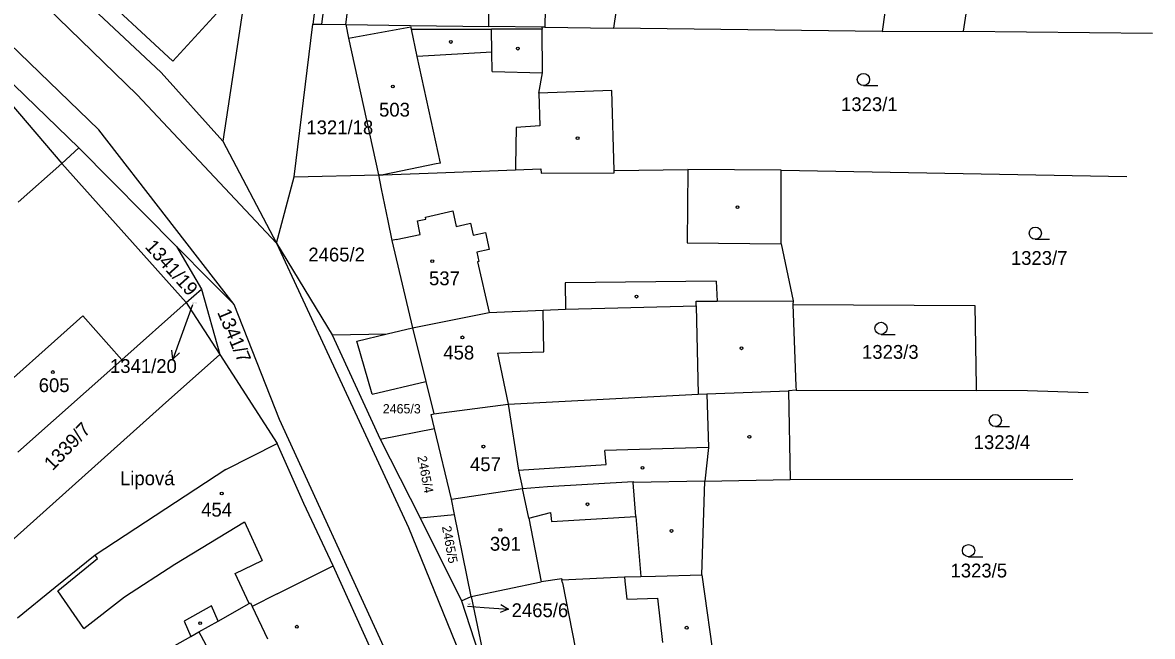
# Model space of a CAD drawing. Extents: x -779596 to -776743, y -1030330 to -1024513.
# Drawn here: x -778783.4 to -778644.6, y -1030205.8 to -1030130.4 of the extents above; entities that cross this region are included whole.
import ezdxf

# ---------------------------------------------------------------- set-up
doc = ezdxf.new("R2010")
doc.units = 0
for name, color, linetype in [('hranice parcel', 7, 'Continuous'), ('hranice vnitřní', 7, 'Continuous'), ('kultura', 7, 'Continuous'), ('názvosloví', 7, 'Continuous'), ('č_ parcel šipka', 7, 'Continuous'), ('č_pacel stav_', 7, 'Continuous'), ('č_parcel poz_', 7, 'Continuous')]:
    doc.layers.add(name, color=color, linetype=linetype)

msp = doc.modelspace()

# ---------------------------------------------------------------- linework, layer by layer
at = {"layer": 'hranice parcel'}
for points in [[(-778746.65, -1030130.56), (-778733.8, -1030032.5)], [(-778865.3, -1030043.83), (-778766.38, -1030136.5)], [(-778829.42, -1030094.44), (-778776.49, -1030145.76)], [(-778743.7, -1030130.6), (-778741.03, -1030109.56)], [(-778707.91, -1030111), (-778710.79, -1030131.03)], [(-778675.13, -1030112.43), (-778677.79, -1030131.45)], [(-778775.48, -1030125.29), (-778764.96, -1030135.1)], [(-778755.89, -1030125.65), (-778758.79, -1030144.91)], [(-778726.13, -1030130.83), (-778726.07, -1030126.33)], [(-778667.79, -1030131.42), (-778666.93, -1030125.77)], [(-778719.17, -1030126.42), (-778719.23, -1030130.92)], [(-778764.96, -1030135.1), (-778759.11, -1030128.69)], [(-778750.03, -1030149.31), (-778747.75, -1030130.54)], [(-778747.75, -1030130.54), (-778746.65, -1030130.56)], [(-778746.65, -1030130.56), (-778743.7, -1030130.6)], [(-778743.7, -1030130.6), (-778735.73, -1030130.7)], [(-778743.7, -1030130.6), (-778743.35, -1030132.28)], [(-778735.73, -1030130.7), (-778726.13, -1030130.83)], [(-778719.61, -1030130.92), (-778726.13, -1030130.83)], [(-778719.23, -1030130.92), (-778719.61, -1030130.92)], [(-778719.61, -1030130.92), (-778719.56, -1030131.17)], [(-778719.52, -1030136.53), (-778719.56, -1030131.17)], [(-778719.23, -1030130.92), (-778710.79, -1030131.03)], [(-778677.79, -1030131.45), (-778710.79, -1030131.03)], [(-778677.79, -1030131.45), (-778667.79, -1030131.42)], [(-778667.79, -1030131.42), (-778644.581, -1030131.667)], [(-778743.35, -1030132.28), (-778739.69, -1030149.07)], [(-778766.38, -1030136.5), (-778758.79, -1030144.91)], [(-778719.96, -1030139.02), (-778719.52, -1030136.53)], [(-778787.14, -1030137.68), (-778778.57, -1030147.67)], [(-778711.02, -1030138.68), (-778719.96, -1030139.02)], [(-778710.71, -1030148.52), (-778711.02, -1030138.68)], [(-778776.49, -1030145.76), (-778778.57, -1030147.67)], [(-778764.5, -1030157.87), (-778776.49, -1030145.76)], [(-778758.79, -1030144.91), (-778752.22, -1030157.45)], [(-778783.95, -1030152.42), (-778778.57, -1030147.67)], [(-778778.57, -1030147.67), (-778763.32, -1030164.78)], [(-778732.47, -1030148.83), (-778722.84, -1030148.47)], [(-778722.84, -1030148.47), (-778719.73, -1030148.35)], [(-778719.73, -1030148.35), (-778719.69, -1030148.88)], [(-778710.71, -1030148.52), (-778701.68, -1030148.4)], [(-778710.7, -1030148.84), (-778710.71, -1030148.52)], [(-778690.2, -1030148.5), (-778701.68, -1030148.4)], [(-778690.18, -1030157.56), (-778690.2, -1030148.5)], [(-778690.2, -1030148.5), (-778647.72, -1030149.27)], [(-778752.22, -1030157.45), (-778750.03, -1030149.31)], [(-778750.03, -1030149.31), (-778739.69, -1030149.07)], [(-778739.69, -1030149.07), (-778739.12, -1030149.05)], [(-778739.69, -1030149.07), (-778739.34, -1030150.78)], [(-778739.12, -1030149.05), (-778732.47, -1030148.83)], [(-778719.69, -1030148.88), (-778710.7, -1030148.84)], [(-778739.34, -1030150.78), (-778738.54, -1030154.72)], [(-778738.54, -1030154.72), (-778738.05, -1030157.14)], [(-778764.5, -1030157.87), (-778760.36, -1030162.05)], [(-778764.5, -1030157.87), (-778761.43, -1030163.14)], [(-778752.22, -1030157.45), (-778745.75, -1030171.4)], [(-778752.22, -1030157.45), (-778745.36, -1030168.73)], [(-778738.05, -1030157.14), (-778735.52, -1030167.86)], [(-778690.18, -1030157.56), (-778688.72, -1030164.57)], [(-778760.36, -1030162.05), (-778757.41, -1030165.02)], [(-778763.32, -1030164.78), (-778761.43, -1030163.14)], [(-778761.43, -1030163.14), (-778759.19, -1030171.16)], [(-778771.21, -1030171.83), (-778763.32, -1030164.78)], [(-778763.32, -1030164.78), (-778763.04, -1030165.22)], [(-778751.83, -1030179.14), (-778757.41, -1030165.02)], [(-778716.7, -1030165.6), (-778700.64, -1030165.18)], [(-778700.65, -1030164.62), (-778698.07, -1030164.61)], [(-778700.64, -1030165.18), (-778700.65, -1030164.62)], [(-778698.07, -1030164.61), (-778688.72, -1030164.57)], [(-778688.72, -1030164.57), (-778688.77, -1030165)], [(-778688.77, -1030165), (-778666.39, -1030165.12)], [(-778688.77, -1030165), (-778688.38, -1030175.05)], [(-778666.39, -1030165.12), (-778666.23, -1030175.09)], [(-778763.04, -1030165.22), (-778759.19, -1030171.16)], [(-778735.52, -1030167.86), (-778726.07, -1030165.99)], [(-778726.07, -1030165.99), (-778719.46, -1030165.71)], [(-778719.46, -1030165.71), (-778716.7, -1030165.6)], [(-778738.63, -1030168.61), (-778735.52, -1030167.86)], [(-778745.36, -1030168.73), (-778738.63, -1030168.61)], [(-778745.36, -1030168.73), (-778739.47, -1030181.55)], [(-778742.34, -1030169.5), (-778738.63, -1030168.61)], [(-778740.47, -1030176.02), (-778742.34, -1030169.5)], [(-778783.98, -1030183.15), (-778771.21, -1030171.83)], [(-778759.19, -1030171.16), (-778766.2, -1030177.43)], [(-778759.19, -1030171.16), (-778752.12, -1030182.1)], [(-778745.75, -1030171.4), (-778736, -1030192.44)], [(-778740.47, -1030176.02), (-778733.87, -1030174.48)], [(-778733.87, -1030174.48), (-778732.88, -1030178.46)], [(-778723.76, -1030177.25), (-778700.41, -1030176.04)], [(-778700.41, -1030176.04), (-778699.33, -1030176)], [(-778699.33, -1030176), (-778689.28, -1030175.61)], [(-778688.36, -1030175.55), (-778689.28, -1030175.61)], [(-778689.28, -1030175.61), (-778689.1, -1030186.52)], [(-778688.38, -1030175.05), (-778688.36, -1030175.55)], [(-778688.36, -1030175.55), (-778666.22, -1030175.59)], [(-778666.23, -1030175.09), (-778666.22, -1030175.59)], [(-778659.94, -1030175.62), (-778666.22, -1030175.59)], [(-778652.465, -1030175.887), (-778659.94, -1030175.62)], [(-778766.2, -1030177.43), (-778794, -1030202.3)], [(-778732.88, -1030178.46), (-778723.76, -1030177.25)], [(-778733.19, -1030178.52), (-778732.88, -1030178.46)], [(-778732.78, -1030180.25), (-778733.19, -1030178.52)], [(-778739.02, -1030207.08), (-778751.83, -1030179.14)], [(-778739.47, -1030181.55), (-778732.78, -1030180.25)], [(-778730.71, -1030188.94), (-778732.78, -1030180.25)], [(-778739.47, -1030181.55), (-778734.54, -1030191.22)], [(-778758.42, -1030185.3), (-778752.12, -1030182.1)], [(-778748.85, -1030189.46), (-778752.12, -1030182.1)], [(-778758.42, -1030185.3), (-778774.51, -1030195.84)], [(-778721.98, -1030187.63), (-778718.9, -1030187.4)], [(-778718.9, -1030187.4), (-778708.4, -1030186.78)], [(-778708.4, -1030186.78), (-778708.39, -1030186.91)], [(-778699.57, -1030186.73), (-778708.39, -1030186.91)], [(-778699.96, -1030198.26), (-778699.57, -1030186.73)], [(-778699.57, -1030186.73), (-778689.1, -1030186.52)], [(-778689.1, -1030186.52), (-778654.356, -1030186.497)], [(-778730.71, -1030188.94), (-778721.98, -1030187.63)], [(-778745.25, -1030197.12), (-778748.85, -1030189.46)], [(-778730.33, -1030190.82), (-778730.71, -1030188.94)], [(-778734.54, -1030191.22), (-778730.33, -1030190.82)], [(-778734.54, -1030191.22), (-778729.48, -1030201.44)], [(-778728.3, -1030200.93), (-778730.33, -1030190.82)], [(-778736, -1030192.44), (-778728.6, -1030210.6)], [(-778774.51, -1030195.84), (-778779.4, -1030199.81)], [(-778752.11, -1030200.58), (-778745.25, -1030197.12)], [(-778740.55, -1030207.55), (-778745.25, -1030197.12)], [(-778717.13, -1030198.85), (-778709.45, -1030198.51)], [(-778709.45, -1030198.51), (-778707.45, -1030198.47)], [(-778707.45, -1030198.47), (-778705.65, -1030198.42)], [(-778705.65, -1030198.42), (-778699.96, -1030198.26)], [(-778699.96, -1030198.26), (-778698.36, -1030209.63)], [(-778779.4, -1030199.81), (-778784.03, -1030203.57)], [(-778728.3, -1030200.93), (-778719.68, -1030199.12)], [(-778717.14, -1030198.73), (-778719.68, -1030199.12)], [(-778717.14, -1030198.73), (-778717.13, -1030198.85)], [(-778752.11, -1030200.58), (-778755.19, -1030202.13)], [(-778729.48, -1030201.44), (-778728.3, -1030200.93)], [(-778728.3, -1030200.93), (-778725.83, -1030212.68)], [(-778759.4, -1030203.93), (-778755.58, -1030201.78)], [(-778755.58, -1030201.78), (-778755.4, -1030201.68)], [(-778755.4, -1030201.68), (-778755.19, -1030202.13)], [(-778729.48, -1030201.44), (-778725.83, -1030212.68)], [(-778761.74, -1030205.25), (-778759.4, -1030203.93)], [(-778762.73, -1030205.81), (-778761.74, -1030205.25)], [(-778766.39, -1030207.87), (-778762.73, -1030205.81)]]:
    msp.add_lwpolyline(points, dxfattribs=at)
at = {"layer": 'hranice vnitřní'}
for points in [[(-778735.03, -1030032.31), (-778747.75, -1030130.54)], [(-778864.84, -1030046.48), (-778769.35, -1030139.23)], [(-778855.59, -1030064.7), (-778774.03, -1030143.52)], [(-778743.35, -1030132.28), (-778735.7, -1030130.89)], [(-778735.64, -1030131.18), (-778735.7, -1030130.89)], [(-778735.64, -1030131.18), (-778725.8, -1030131.17)], [(-778734.91, -1030134.51), (-778735.64, -1030131.18)], [(-778719.56, -1030131.17), (-778725.8, -1030131.17)], [(-778725.76, -1030133.99), (-778725.8, -1030131.17)], [(-778725.76, -1030133.99), (-778734.91, -1030134.51)], [(-778732.05, -1030147.62), (-778734.91, -1030134.51)], [(-778725.72, -1030136.36), (-778725.76, -1030133.99)], [(-778725.72, -1030136.36), (-778719.52, -1030136.53)], [(-778769.35, -1030139.23), (-778752.22, -1030157.45)], [(-778719.96, -1030139.02), (-778719.86, -1030143.04)], [(-778757.41, -1030165.02), (-778774.03, -1030143.52)], [(-778722.76, -1030143.25), (-778722.86, -1030147.97)], [(-778719.86, -1030143.04), (-778722.76, -1030143.25)], [(-778732.59, -1030147.71), (-778739.12, -1030149.05)], [(-778732.05, -1030147.62), (-778732.59, -1030147.71)], [(-778722.86, -1030147.97), (-778722.84, -1030148.47)], [(-778701.68, -1030148.4), (-778701.74, -1030157.41)], [(-778733.92, -1030154.26), (-778730.56, -1030153.51)], [(-778730.56, -1030153.51), (-778730.14, -1030155.42)], [(-778734.9, -1030154.74), (-778733.87, -1030154.51)], [(-778734.63, -1030155.99), (-778734.9, -1030154.74)], [(-778733.87, -1030154.51), (-778733.92, -1030154.26)], [(-778730.14, -1030155.42), (-778728.53, -1030155.06)], [(-778728.53, -1030155.06), (-778728.37, -1030155.03)], [(-778728.37, -1030155.03), (-778728.05, -1030156.48)], [(-778737.49, -1030157.02), (-778734.54, -1030156.39)], [(-778734.54, -1030156.39), (-778734.63, -1030155.99)], [(-778728.05, -1030156.48), (-778726.54, -1030156.15)], [(-778726.54, -1030156.15), (-778726.09, -1030158.24)], [(-778737.49, -1030157.02), (-778738.05, -1030157.14)], [(-778726.09, -1030158.24), (-778727.6, -1030158.57)], [(-778701.74, -1030157.41), (-778690.18, -1030157.56)], [(-778727.6, -1030158.57), (-778727.34, -1030159.74)], [(-778727.34, -1030159.74), (-778727.5, -1030159.77)], [(-778727.5, -1030159.77), (-778726.07, -1030165.99)], [(-778698.17, -1030162.16), (-778716.73, -1030162.36)], [(-778716.73, -1030162.36), (-778716.7, -1030165.6)], [(-778698.17, -1030162.16), (-778698.07, -1030164.61)], [(-778700.64, -1030165.18), (-778700.41, -1030176.04)], [(-778775.99, -1030166.39), (-778788.8, -1030177.79)], [(-778775.99, -1030166.39), (-778771.21, -1030171.83)], [(-778719.35, -1030170.82), (-778719.46, -1030165.71)], [(-778735.52, -1030167.86), (-778733.87, -1030174.48)], [(-778725.04, -1030171), (-778719.35, -1030170.82)], [(-778725.04, -1030171), (-778723.76, -1030177.25)], [(-778699.33, -1030176), (-778699.11, -1030182.6)], [(-778723.76, -1030177.25), (-778722.46, -1030185.38)], [(-778699.11, -1030182.6), (-778711.85, -1030182.98)], [(-778711.7, -1030184.7), (-778711.85, -1030182.98)], [(-778699.11, -1030182.6), (-778699.57, -1030186.73)], [(-778722.46, -1030185.38), (-778711.7, -1030184.7)], [(-778722.46, -1030185.38), (-778721.98, -1030187.63)], [(-778708.05, -1030191.07), (-778708.39, -1030186.91)], [(-778721.22, -1030191.28), (-778721.98, -1030187.63)], [(-778721.22, -1030191.28), (-778718.54, -1030190.58)], [(-778721.22, -1030191.28), (-778719.68, -1030199.12)], [(-778718.54, -1030190.58), (-778718.41, -1030191.67)], [(-778718.41, -1030191.67), (-778708.05, -1030191.07)], [(-778708.05, -1030191.07), (-778707.45, -1030198.47)], [(-778764.7, -1030196.92), (-778756.16, -1030191.71)], [(-778756.16, -1030191.71), (-778753.97, -1030196.5)], [(-778779.09, -1030200.2), (-778774.22, -1030196.25)], [(-778774.22, -1030196.25), (-778774.51, -1030195.84)], [(-778770.87, -1030200.94), (-778764.7, -1030196.92)], [(-778757.31, -1030198.07), (-778753.97, -1030196.5)], [(-778755.58, -1030201.78), (-778757.31, -1030198.07)], [(-778709.45, -1030198.51), (-778709.4, -1030199.02)], [(-778717.05, -1030199.22), (-778717.13, -1030198.85)], [(-778717.05, -1030199.22), (-778714.71, -1030211.34)], [(-778709.4, -1030199.02), (-778709.15, -1030201.25)], [(-778775.87, -1030204.85), (-778779.09, -1030200.2)], [(-778775.87, -1030204.85), (-778770.87, -1030200.94)], [(-778709.15, -1030201.25), (-778705.35, -1030201.12)], [(-778704.74, -1030206.58), (-778705.35, -1030201.12)], [(-778760.2, -1030202.05), (-778763.54, -1030203.93)], [(-778759.4, -1030203.93), (-778760.2, -1030202.05)], [(-778755.19, -1030202.13), (-778753.31, -1030206.1)], [(-778763.54, -1030203.93), (-778762.73, -1030205.81)], [(-778761.74, -1030205.25), (-778761.5, -1030205.69)], [(-778761.5, -1030205.69), (-778759.49, -1030209.47)]]:
    msp.add_lwpolyline(points, dxfattribs=at)
at = {"layer": 'kultura'}
for points in [[(-778680.09, -1030138.09), (-778678.34, -1030138.09)], [(-778658.97, -1030156.99), (-778657.22, -1030156.99)], [(-778677.93, -1030168.69), (-778676.18, -1030168.69)], [(-778663.88, -1030180.02), (-778662.13, -1030180.02)], [(-778667.17, -1030196.02), (-778665.42, -1030196.02)]]:
    msp.add_lwpolyline(points, dxfattribs=at)
for centre, radius in [((-778730.79, -1030132.73), 0.175), ((-778722.56, -1030133.55), 0.175), ((-778680.09, -1030137.34), 0.75), ((-778737.91, -1030138.2), 0.175), ((-778715.21, -1030144.56), 0.175), ((-778695.57, -1030153.04), 0.175), ((-778658.97, -1030156.24), 0.75), ((-778733.07, -1030159.69), 0.175), ((-778707.97, -1030164.04), 0.175), ((-778677.93, -1030167.94), 0.75), ((-778729.37, -1030169.05), 0.175), ((-778695.08, -1030170.39), 0.175), ((-778779.69, -1030173.31), 0.175), ((-778663.88, -1030179.27), 0.75), ((-778694.11, -1030181.28), 0.175), ((-778726.79, -1030182.48), 0.175), ((-778707.23, -1030185.09), 0.175), ((-778758.94, -1030188.25), 0.175), ((-778713.99, -1030189.57), 0.175), ((-778724.7, -1030192.71), 0.175), ((-778703.67, -1030192.85), 0.175), ((-778667.17, -1030195.27), 0.75), ((-778761.6, -1030204.19), 0.175), ((-778749.71, -1030204.62), 0.175), ((-778701.81, -1030204.75), 0.175)]:
    msp.add_circle(centre, radius, dxfattribs=at)
at = {"layer": 'č_ parcel šipka'}
for points in [[(-778762.54, -1030165.07), (-778763.92, -1030168.91)], [(-778763.92, -1030168.91), (-778764.941, -1030171.73)], [(-778764.13, -1030170.96), (-778764.941, -1030171.73), (-778765.07, -1030170.62)], [(-778728.75, -1030202.11), (-778726.68, -1030202.25)], [(-778726.68, -1030202.25), (-778723.688, -1030202.459)], [(-778724.65, -1030201.891), (-778723.688, -1030202.459), (-778724.72, -1030202.888)]]:
    msp.add_lwpolyline(points, dxfattribs=at)

# ---------------------------------------------------------------- texts
at = {"layer": 'názvosloví'}
msp.add_text('Lipová', height=1.7, dxfattribs=at).set_placement((-778771.443, -1030187.23))
at = {"layer": 'č_ parcel šipka'}
for s, p in [('1341/20', (-778772.673, -1030173.43)), ('2465/6', (-778723.32, -1030203.45))]:
    msp.add_text(s, height=1.7, dxfattribs=at).set_placement(p)
at = {"layer": 'č_pacel stav_'}
for s, p in [('503', (-778739.61, -1030141.91)), ('537', (-778733.47, -1030162.64)), ('458', (-778731.71, -1030171.77)), ('605', (-778781.43, -1030175.78)), ('457', (-778728.43, -1030185.5)), ('454', (-778761.47, -1030191.09)), ('391', (-778725.99, -1030195.28))]:
    msp.add_text(s, height=1.7, dxfattribs=at).set_placement(p)
at = {"layer": 'č_parcel poz_'}
for s, height, p in [('1323/1', 1.7, (-778682.84, -1030141.24)), ('1321/18', 1.7, (-778748.54, -1030144.08)), ('2465/2', 1.7, (-778748.3, -1030159.72)), ('1323/7', 1.7, (-778661.97, -1030160.14)), ('1341/20', 0.1, (-778762.573, -1030164.87)), ('1323/3', 1.7, (-778680.26, -1030171.69)), ('2465/3', 1.14, (-778739.149, -1030178.4)), ('1323/4', 1.7, (-778666.54, -1030182.79)), ('1323/5', 1.7, (-778669.39, -1030198.57)), ('2465/6', 0.1, (-778728.749, -1030201.91))]:
    msp.add_text(s, height=height, dxfattribs=at).set_placement(p)
for s, height, rotation, p in [('1341/19', 1.7, 311.80248, (-778768.468, -1030157.965)), ('1341/7', 1.7, 292.70233, (-778759.53, -1030165.952)), ('1339/7', 1.7, 46.20037, (-778779.725, -1030185.528)), ('2465/4', 1.14, 280.90223, (-778734.906, -1030183.721)), ('2465/5', 1.14, 280.50223, (-778731.892, -1030192.33))]:
    msp.add_text(s, height=height, rotation=rotation, dxfattribs=at).set_placement(p)

doc.saveas('drawing.dxf')
